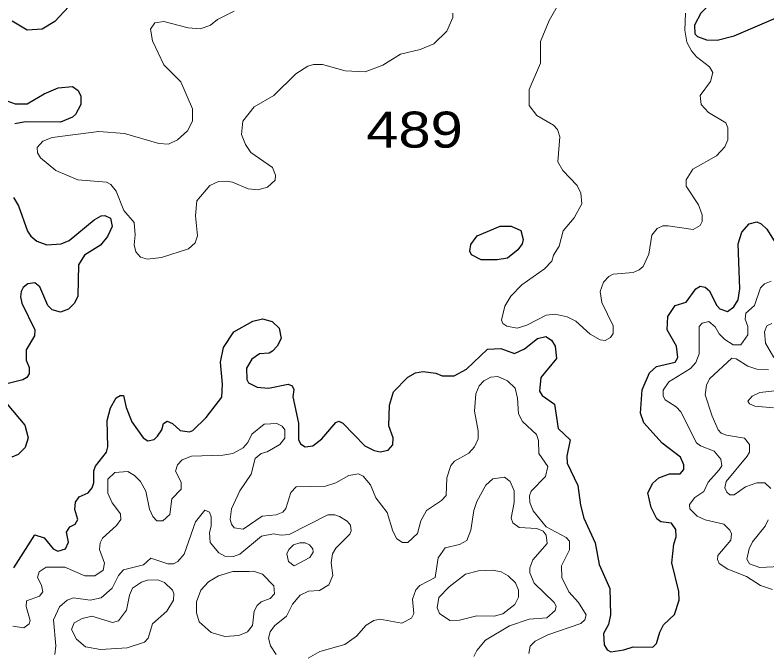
# Model space of a CAD drawing. Extents: x 577 to 602.9, y 7483.8 to 7511.6.
# Drawn here: x 592.33 to 593.996, y 7496.381 to 7497.794 of the extents above; entities that cross this region are included whole.
import ezdxf
from ezdxf.enums import TextEntityAlignment as Align

# ---------------------------------------------------------------- set-up
doc = ezdxf.new("R2010")
doc.units = 0
doc.header["$LTSCALE"] = 0.032
doc.layers.add('1', color=7, linetype='Continuous', lineweight=25)
doc.layers.add('2', color=7, linetype='Continuous', lineweight=13)
doc.layers.add('61', color=7, linetype='Continuous')

msp = doc.modelspace()

# ---------------------------------------------------------------- linework, layer by layer
at = {"layer": '1'}
for points in [[(593.9308, 7497.9059), (593.9073, 7497.8631), (593.881, 7497.8297), (593.85, 7497.7979), (593.8357, 7497.7717), (593.8365, 7497.7526), (593.8421, 7497.7462), (593.862, 7497.7391), (593.8858, 7497.7383), (593.924, 7497.7478), (594.0115, 7497.7852), (594.0234, 7497.7987), (594.0305, 7497.8162), (594.0369, 7497.8488), (594.0393, 7497.8981), (594.0528, 7497.9323), (594.0528, 7497.949), (594.0345, 7497.9737), (594.0051, 7497.9856), (593.9868, 7497.9872), (593.9661, 7497.9816), (593.955, 7497.9729), (593.9431, 7497.9522), (593.9319, 7497.9204)], [(593.3537, 7497.3043), (593.4047, 7497.3256), (593.4294, 7497.3256), (593.4509, 7497.3161), (593.4556, 7497.2962), (593.454, 7497.2866), (593.4445, 7497.2731), (593.4214, 7497.2548), (593.3984, 7497.2508), (593.3626, 7497.2508), (593.3411, 7497.262), (593.3379, 7497.2699), (593.3403, 7497.285)]]:
    msp.add_lwpolyline(points, close=True, dxfattribs=at)
for points in [[(592.4593, 7497.8242), (592.4179, 7497.7796), (592.3901, 7497.7629), (592.3567, 7497.7606), (592.3233, 7497.7804)], [(592.3138, 7497.6031), (592.3297, 7497.5968), (592.3567, 7497.5968), (592.3941, 7497.619), (592.4251, 7497.6325), (592.4569, 7497.6357), (592.4696, 7497.6262), (592.4752, 7497.6142), (592.4752, 7497.5952), (592.464, 7497.5737), (592.4569, 7497.5673), (592.4306, 7497.5562), (592.3527, 7497.557), (592.3289, 7497.553)], [(592.3265, 7497.3892), (592.3376, 7497.3709), (592.3575, 7497.3145), (592.3646, 7497.3033), (592.3782, 7497.2922), (592.4004, 7497.2842), (592.4322, 7497.2866), (592.4497, 7497.2938), (592.5054, 7497.3399), (592.5205, 7497.3487), (592.5285, 7497.3495), (592.5412, 7497.3431), (592.5452, 7497.3248), (592.5348, 7497.3025), (592.5189, 7497.2835), (592.4839, 7497.2612), (592.4704, 7497.2397), (592.4688, 7497.1705), (592.4617, 7497.1546), (592.4481, 7497.1419), (592.4306, 7497.1348), (592.4116, 7497.1403), (592.402, 7497.1499), (592.3845, 7497.1912), (592.3734, 7497.2), (592.3583, 7497.1976), (592.3479, 7497.1896), (592.3432, 7497.1809), (592.3416, 7497.1689), (592.3448, 7497.1546), (592.3734, 7497.0958), (592.3726, 7497.0823), (592.3543, 7497.0513), (592.3543, 7497.0282), (592.3607, 7497.0123), (592.3607, 7496.998), (592.3559, 7496.99), (592.3472, 7496.9845), (592.3114, 7496.9757)], [(593.5184, 7497.0727), (593.5272, 7497.0592), (593.5296, 7497.0322), (593.4954, 7496.99), (593.4922, 7496.9598), (593.4978, 7496.9503), (593.5256, 7496.9312), (593.5336, 7496.8771), (593.5598, 7496.8517), (593.5526, 7496.8159), (593.5534, 7496.8), (593.5773, 7496.7507), (593.5829, 7496.7069), (593.5908, 7496.6783), (593.6155, 7496.6235), (593.6242, 7496.575), (593.6481, 7496.5217), (593.6497, 7496.4636), (593.6449, 7496.4422), (593.6337, 7496.4223), (593.6353, 7496.3968), (593.6425, 7496.3857), (593.6504, 7496.3817), (593.6791, 7496.3857), (593.6997, 7496.3929), (593.7435, 7496.3921), (593.7514, 7496.4), (593.7586, 7496.4255), (593.7673, 7496.4414), (593.7912, 7496.4644), (593.8015, 7496.4962), (593.8007, 7496.5153), (593.7856, 7496.5789), (593.7896, 7496.6203), (593.7952, 7496.637), (593.7944, 7496.6529), (593.7848, 7496.6672), (593.761, 7496.6696), (593.7522, 7496.6767), (593.7395, 7496.7014), (593.7323, 7496.734), (593.7435, 7496.7555), (593.757, 7496.7674), (593.7801, 7496.7761), (593.8039, 7496.7761), (593.8119, 7496.7857), (593.8119, 7496.796), (593.8047, 7496.8135), (593.7642, 7496.8445), (593.7236, 7496.8898), (593.7164, 7496.9113), (593.7196, 7496.963), (593.7363, 7497.0004), (593.7514, 7497.0147), (593.7928, 7497.0242), (593.7991, 7497.0346), (593.796, 7497.0592), (593.7753, 7497.0958), (593.7769, 7497.1252), (593.7928, 7497.1499), (593.8174, 7497.157), (593.8389, 7497.1864), (593.8484, 7497.1928), (593.8596, 7497.1904), (593.8691, 7497.1825), (593.8842, 7497.1507), (593.8922, 7497.1427), (593.9089, 7497.1363), (593.9232, 7497.1467), (593.9327, 7497.1626), (593.9359, 7497.1864), (593.9327, 7497.2866), (593.9407, 7497.3121), (593.9566, 7497.3312), (593.9741, 7497.3351), (593.9836, 7497.3312), (593.9963, 7497.3192), (594.0162, 7497.2874)], [(592.3273, 7496.5678), (592.3734, 7496.6409), (592.3941, 7496.6346), (592.4139, 7496.6099), (592.4243, 7496.6052), (592.4418, 7496.6099), (592.4481, 7496.625), (592.4434, 7496.6473), (592.4513, 7496.6592), (592.4632, 7496.6648), (592.4688, 7496.6751), (592.4625, 7496.6974), (592.464, 7496.7133), (592.472, 7496.7252), (592.4919, 7496.734), (592.5006, 7496.7451), (592.5046, 7496.7563), (592.5046, 7496.7833), (592.5078, 7496.7936), (592.5324, 7496.8246), (592.5356, 7496.8366), (592.534, 7496.8946), (592.5412, 7496.9224), (592.5539, 7496.9447), (592.5626, 7496.9503), (592.5698, 7496.9503), (592.5762, 7496.9232), (592.5889, 7496.8914), (592.6135, 7496.8564), (592.6239, 7496.8493), (592.6382, 7496.8525), (592.6453, 7496.8596), (592.6549, 7496.8739), (592.6589, 7496.8882), (592.6668, 7496.893), (592.6787, 7496.8882), (592.6954, 7496.8723), (592.7161, 7496.8692), (592.7241, 7496.8723), (592.7535, 7496.901), (592.7877, 7496.9463), (592.7893, 7496.9749), (592.7853, 7497.0242), (592.7917, 7497.0568), (592.8147, 7497.091), (592.8569, 7497.1149), (592.8783, 7497.1204), (592.8998, 7497.1141), (592.9149, 7497.0998), (592.9197, 7497.0767), (592.9109, 7497.0592), (592.9006, 7497.0481), (592.8926, 7497.0441), (592.8712, 7497.0425), (592.8545, 7497.0306), (592.8425, 7497.0107), (592.8433, 7496.9853), (592.8473, 7496.9781), (592.8664, 7496.9686), (592.8911, 7496.9662), (592.9348, 7496.9749), (592.9436, 7496.9718), (592.9479, 7496.9631), (592.9455, 7496.9475), (592.9578, 7496.889), (592.9578, 7496.8525), (592.9626, 7496.8429), (592.973, 7496.8366), (592.9897, 7496.8382), (593.0095, 7496.8541), (593.0405, 7496.8906), (593.0477, 7496.893), (593.0564, 7496.889), (593.105, 7496.8382), (593.1256, 7496.8278), (593.1391, 7496.8254), (593.1566, 7496.8286), (593.167, 7496.8405), (593.1678, 7496.8564), (593.1582, 7496.8827), (593.1598, 7496.9288), (593.1686, 7496.9582), (593.2004, 7496.9908), (593.2171, 7497.0004), (593.2338, 7497.0036), (593.2624, 7496.9996), (593.2767, 7496.994), (593.303, 7496.994), (593.33, 7497.0083), (593.3769, 7497.0529), (593.4063, 7497.0544), (593.4365, 7497.0433), (593.4588, 7497.0536), (593.4874, 7497.0767), (593.5065, 7497.0807), (593.5184, 7497.0727)], [(592.3122, 7496.9312), (592.3511, 7496.8843), (592.3591, 7496.8564), (592.3519, 7496.835), (592.3368, 7496.8191), (592.3225, 7496.8135)]]:
    msp.add_lwpolyline(points, dxfattribs=at)
at = {"layer": '2'}
for points in [[(592.8155, 7497.8027), (592.7781, 7497.7844), (592.763, 7497.7717), (592.7408, 7497.7637), (592.7137, 7497.7653), (592.6597, 7497.7796), (592.6398, 7497.7765), (592.6302, 7497.7629), (592.6342, 7497.7367), (592.6597, 7497.6834), (592.697, 7497.6461), (592.7233, 7497.5856), (592.7233, 7497.5586), (592.7121, 7497.5371), (592.6899, 7497.5172), (592.67, 7497.5077), (592.6485, 7497.5093), (592.5722, 7497.5315), (592.5157, 7497.5355), (592.4116, 7497.522), (592.3909, 7497.5141), (592.379, 7497.5005), (592.3798, 7497.4886), (592.3861, 7497.4775), (592.4203, 7497.4488), (592.4688, 7497.4282), (592.5324, 7497.4234), (592.542, 7497.4178), (592.5539, 7497.4035), (592.5706, 7497.3606), (592.5937, 7497.3335), (592.596, 7497.3065), (592.5937, 7497.2842), (592.5976, 7497.2691), (592.608, 7497.2572), (592.6231, 7497.2524), (592.6541, 7497.2564), (592.7145, 7497.2755), (592.7288, 7497.289), (592.7344, 7497.3041), (592.7296, 7497.3487), (592.7328, 7497.3821), (592.7614, 7497.4155), (592.7805, 7497.425), (592.798, 7497.4258), (592.8115, 7497.4234), (592.8465, 7497.4083), (592.868, 7497.4059), (592.8895, 7497.4123), (592.9062, 7497.4274), (592.907, 7497.4385), (592.9006, 7497.456), (592.8521, 7497.4894), (592.8402, 7497.5069), (592.8314, 7497.5292), (592.8346, 7497.5586), (592.86, 7497.5904), (592.903, 7497.6158), (592.9523, 7497.6635), (592.9785, 7497.6802), (592.9912, 7497.6842), (593.0111, 7497.6842), (593.0612, 7497.6699), (593.1058, 7497.6683), (593.1447, 7497.6826), (593.1837, 7497.7073), (593.2274, 7497.7176), (593.2576, 7497.7303), (593.2871, 7497.7582), (593.2998, 7497.7884), (593.2998, 7497.7979)], [(593.5312, 7497.813), (593.5137, 7497.782), (593.4946, 7497.7351), (593.4946, 7497.6874), (593.4691, 7497.6286), (593.4691, 7497.5936), (593.4866, 7497.5713), (593.5232, 7497.5498), (593.532, 7497.5403), (593.5375, 7497.5236), (593.5328, 7497.4687), (593.5439, 7497.4488), (593.5757, 7497.4162), (593.5837, 7497.3988), (593.586, 7497.3749), (593.5693, 7497.3439), (593.5447, 7497.3153), (593.5359, 7497.2811), (593.5232, 7497.2612), (593.5192, 7497.2477), (593.5033, 7497.231), (593.4532, 7497.1952), (593.4286, 7497.1705), (593.4151, 7497.1483), (593.4079, 7497.1173), (593.4111, 7497.1101), (593.4198, 7497.1037), (593.4429, 7497.0998), (593.4644, 7497.1061), (593.5073, 7497.1284), (593.5272, 7497.1308), (593.5534, 7497.1244), (593.5725, 7497.1149), (593.6043, 7497.0862), (593.6266, 7497.0735), (593.6377, 7497.0719), (593.6497, 7497.0791), (593.6552, 7497.0878), (593.6552, 7497.1045), (593.6306, 7497.1562), (593.6266, 7497.1809), (593.6337, 7497.2015), (593.6457, 7497.2143), (593.6552, 7497.219), (593.6997, 7497.223), (593.7133, 7497.2286), (593.722, 7497.2365), (593.7347, 7497.2636), (593.7411, 7497.3057), (593.753, 7497.3208), (593.7657, 7497.3264), (593.7777, 7497.3264), (593.8325, 7497.3184), (593.8484, 7497.3272), (593.8524, 7497.3359), (593.8524, 7497.351), (593.8445, 7497.3733), (593.8174, 7497.4147), (593.8174, 7497.4282), (593.8317, 7497.452), (593.8842, 7497.4815), (593.9033, 7497.5013), (593.9097, 7497.5172), (593.9097, 7497.5435), (593.9049, 7497.5546), (593.8667, 7497.5777), (593.8508, 7497.5952), (593.8484, 7497.6158), (593.8715, 7497.6468), (593.8763, 7497.6667), (593.8691, 7497.6794), (593.8405, 7497.7009), (593.8294, 7497.7144), (593.819, 7497.7335), (593.8143, 7497.7606), (593.8158, 7497.7979)], [(594.0059, 7497.2039), (593.9908, 7497.1976), (593.982, 7497.1888), (593.9685, 7497.1499), (593.9494, 7497.1324), (593.9478, 7497.1196), (593.9542, 7497.1029), (593.9542, 7497.0847), (593.9383, 7497.0624), (593.9216, 7497.0624), (593.9033, 7497.0743), (593.8906, 7497.087), (593.8818, 7497.1022), (593.8675, 7497.1141), (593.8524, 7497.1109), (593.8461, 7497.1029), (593.8461, 7497.0425), (593.8389, 7497.0234), (593.827, 7497.0099), (593.7785, 7496.9805), (593.7665, 7496.9622), (593.7665, 7496.9487), (593.7705, 7496.9407), (593.7952, 7496.9248), (593.8055, 7496.9137), (593.8405, 7496.8453), (593.8492, 7496.8382), (593.8795, 7496.827), (593.8938, 7496.8087), (593.8962, 7496.7944), (593.8906, 7496.7849), (593.8659, 7496.7578), (593.8564, 7496.7372), (593.8365, 7496.7236), (593.8246, 7496.7085), (593.8254, 7496.699), (593.8413, 7496.6823), (593.8596, 7496.6743), (593.9009, 7496.6648), (593.9144, 7496.6513), (593.9176, 7496.6433), (593.916, 7496.629), (593.8874, 7496.5956), (593.8866, 7496.5861), (593.8906, 7496.5773), (593.9097, 7496.5646), (593.951, 7496.5487), (593.982, 7496.5288), (594.0083, 7496.5201)], [(594.0075, 7497.1101), (593.9963, 7497.1045), (593.9908, 7497.091), (593.9932, 7497.0664), (594.0115, 7497.0346)], [(593.9995, 7497.0067), (593.9741, 7497.0083), (593.9542, 7497.0155), (593.928, 7497.0314), (593.9184, 7497.033), (593.8691, 7496.9869), (593.862, 7496.9733), (593.8596, 7496.9519), (593.8747, 7496.9042), (593.8882, 7496.8739), (593.8946, 7496.8668), (593.9065, 7496.862), (593.9463, 7496.8556), (593.9574, 7496.8413), (593.9574, 7496.8246), (593.9526, 7496.8159), (593.9057, 7496.7594), (593.9033, 7496.7451), (593.9073, 7496.7356), (593.9144, 7496.73), (593.924, 7496.73), (593.9486, 7496.7475), (593.9741, 7496.7563), (593.9916, 7496.7563), (594.0051, 7496.7435)], [(593.4684, 7496.3777), (593.4715, 7496.3944), (593.4827, 7496.4056), (593.5105, 7496.4191), (593.5837, 7496.4445), (593.5924, 7496.4525), (593.5956, 7496.4636), (593.5789, 7496.4907), (593.5574, 7496.5145), (593.5415, 7496.5463), (593.5407, 7496.5726), (593.559, 7496.6076), (593.559, 7496.6274), (593.551, 7496.6354), (593.5073, 7496.6592), (593.4779, 7496.6942), (593.4707, 7496.7125), (593.4699, 7496.7276), (593.4739, 7496.738), (593.5057, 7496.7706), (593.5105, 7496.7928), (593.4906, 7496.8215), (593.4898, 7496.8501), (593.4858, 7496.8636), (593.4548, 7496.8922), (593.4453, 7496.9097), (593.4437, 7496.9439), (593.4381, 7496.9662), (593.4214, 7496.9829), (593.4, 7496.9924), (593.3841, 7496.9908), (593.369, 7496.9829), (593.3586, 7496.9717), (593.3507, 7496.9535), (593.3483, 7496.9153)], [(594.0107, 7496.9224), (593.9693, 7496.9264), (593.9574, 7496.932), (593.9542, 7496.9376), (593.9637, 7496.9487), (593.9804, 7496.9566), (594.0138, 7496.9606)], [(593.3483, 7496.9153), (593.3562, 7496.8716), (593.3562, 7496.8541), (593.3483, 7496.8366), (593.3356, 7496.8223), (593.3037, 7496.8048), (593.2958, 7496.7952), (593.2871, 7496.7674), (593.2855, 7496.7284), (593.2751, 7496.7173), (593.2417, 7496.695), (593.229, 7496.672), (593.2218, 7496.6441), (593.2004, 7496.6243), (593.1884, 7496.6243), (593.1757, 7496.6322), (593.167, 7496.6489), (593.1543, 7496.6903), (593.1296, 7496.7229), (593.1177, 7496.7523), (593.101, 7496.7714), (593.0906, 7496.7761), (593.0692, 7496.7729), (593.0405, 7496.7563), (593.0175, 7496.7491), (592.9531, 7496.7475), (592.9411, 7496.7348), (592.93, 7496.6998), (592.9229, 7496.691), (592.9085, 7496.6855), (592.8775, 7496.6823), (592.8354, 7496.6537), (592.8155, 7496.6569), (592.8091, 7496.6648), (592.8068, 7496.6751), (592.8091, 7496.699), (592.8282, 7496.7388), (592.8529, 7496.7753), (592.8616, 7496.8103), (592.8751, 7496.8215), (592.8887, 7496.8254), (592.9165, 7496.8413), (592.9276, 7496.8556), (592.9276, 7496.8739), (592.9221, 7496.8819), (592.9101, 7496.8882), (592.8815, 7496.8867), (592.8545, 7496.8644), (592.8457, 7496.8461), (592.8354, 7496.8342), (592.8123, 7496.8215), (592.7901, 7496.8175), (592.7209, 7496.8159), (592.7002, 7496.8071), (592.6899, 7496.796), (592.6851, 7496.7825), (592.6978, 7496.7578), (592.6978, 7496.7427), (592.6772, 7496.7213), (592.6724, 7496.6863), (592.6573, 7496.672), (592.6438, 7496.672), (592.635, 7496.6815), (592.6278, 7496.6982), (592.6199, 7496.738), (592.608, 7496.7594), (592.5945, 7496.7729), (592.5793, 7496.7817), (592.5507, 7496.7793), (592.5356, 7496.7642), (592.5356, 7496.7332), (592.5452, 7496.7117), (592.5634, 7496.6879), (592.5642, 7496.6751), (592.5547, 7496.6616), (592.5237, 7496.6338), (592.5181, 7496.6235), (592.5165, 7496.6083), (592.5277, 7496.5781), (592.5253, 7496.563), (592.5062, 7496.5503), (592.4847, 7496.5503), (592.4402, 7496.5694), (592.3988, 7496.5694), (592.3829, 7496.559), (592.3798, 7496.5463), (592.3885, 7496.5296), (592.3909, 7496.5145), (592.3837, 7496.505), (592.3551, 7496.4946), (592.3543, 7496.4819), (592.3631, 7496.4509), (592.3607, 7496.4437), (592.3495, 7496.435), (592.3249, 7496.4382)], [(593.3467, 7496.3714), (593.3531, 7496.3849), (593.3721, 7496.4072), (593.4254, 7496.439), (593.4691, 7496.4541), (593.5081, 7496.4573), (593.5272, 7496.4732), (593.5288, 7496.4827), (593.5248, 7496.4907), (593.4803, 7496.5336), (593.4707, 7496.5567), (593.4707, 7496.5678), (593.4771, 7496.5853), (593.5089, 7496.6219), (593.5073, 7496.6402), (593.5002, 7496.6489), (593.4866, 7496.6553), (593.4469, 7496.6576), (593.4334, 7496.668), (593.4294, 7496.6783), (593.4357, 7496.7125), (593.4357, 7496.7388), (593.427, 7496.7594), (593.4143, 7496.769), (593.3888, 7496.765), (593.3729, 7496.7515), (593.3531, 7496.7149), (593.3467, 7496.695), (593.3403, 7496.6513), (593.3308, 7496.6282), (593.3149, 7496.6195), (593.2831, 7496.6123), (593.2672, 7496.5901), (593.2608, 7496.5463), (593.2266, 7496.5288), (593.2179, 7496.5193), (593.2107, 7496.4986), (593.2139, 7496.4668), (593.2083, 7496.4565), (593.1869, 7496.4453), (593.1384, 7496.4541), (593.1248, 7496.4509), (593.1081, 7496.4406), (593.0867, 7496.4167), (593.0604, 7496.3976), (593.0056, 7496.3825), (592.9793, 7496.3674)], [(592.9085, 7496.3754), (592.8958, 7496.3952), (592.8911, 7496.4119), (592.895, 7496.4263), (592.9046, 7496.439), (592.9316, 7496.4604), (592.9443, 7496.4875), (592.9618, 7496.5074), (592.9801, 7496.5161), (593.0048, 7496.5177), (593.0254, 7496.5304), (593.0342, 7496.5511), (593.0302, 7496.5789), (593.0334, 7496.5988), (593.0405, 7496.6115), (593.0716, 7496.6425), (593.0747, 7496.6497), (593.0731, 7496.6624), (593.066, 7496.6712), (593.0485, 7496.6815), (593.0382, 7496.6855), (593.0231, 7496.6855), (592.9372, 7496.6417), (592.9197, 7496.6402), (592.9022, 7496.6433), (592.8759, 7496.6378), (592.8282, 7496.598), (592.8139, 7496.5932), (592.7948, 7496.594), (592.7813, 7496.6012), (592.7622, 7496.6243), (592.7606, 7496.6465), (592.7646, 7496.66), (592.7646, 7496.6807), (592.7606, 7496.691), (592.7503, 7496.6958), (592.7296, 7496.6696), (592.7042, 7496.598), (592.6907, 7496.5821), (592.6811, 7496.5765)], [(593.9987, 7496.6743), (593.9924, 7496.66), (593.9645, 7496.6258), (593.9566, 7496.6099), (593.9518, 7496.5869), (593.9574, 7496.5765), (593.9804, 7496.5686), (594.0544, 7496.5726)], [(592.6811, 7496.5765), (592.6684, 7496.5765), (592.631, 7496.5893), (592.6143, 7496.5742), (592.5698, 7496.5638), (592.5587, 7496.5511), (592.5452, 7496.5225), (592.5205, 7496.501), (592.4959, 7496.4962), (592.4593, 7496.501), (592.445, 7496.4962), (592.4283, 7496.4811), (592.4147, 7496.4525), (592.4203, 7496.3952), (592.4179, 7496.3754)]]:
    msp.add_lwpolyline(points, dxfattribs=at)
for points in [[(592.9483, 7496.5726), (592.9833, 7496.5909), (592.9904, 7496.6028), (592.9897, 7496.6099), (592.9825, 7496.6187), (592.973, 7496.6235), (592.961, 7496.6235), (592.9467, 7496.6187), (592.9364, 7496.6083), (592.9324, 7496.5988), (592.9356, 7496.5821)], [(592.8489, 7496.5598), (592.8585, 7496.5606), (592.8783, 7496.5535), (592.903, 7496.528), (592.9046, 7496.5105), (592.895, 7496.5002), (592.8751, 7496.4923), (592.8664, 7496.4843), (592.86, 7496.4716), (592.8561, 7496.4398), (592.8449, 7496.4263), (592.8258, 7496.4175), (592.7948, 7496.4159), (592.7646, 7496.4247), (592.7376, 7496.4485), (592.732, 7496.4684), (592.732, 7496.4923), (592.7416, 7496.5185), (592.7583, 7496.5368), (592.7805, 7496.5503), (592.8123, 7496.5598)], [(593.2918, 7496.5256), (593.3284, 7496.5535), (593.357, 7496.5614), (593.388, 7496.563), (593.4071, 7496.559), (593.423, 7496.5503), (593.4389, 7496.5344), (593.4453, 7496.5185), (593.4453, 7496.5026), (593.4373, 7496.4867), (593.4111, 7496.466), (593.392, 7496.4604), (593.3531, 7496.4612), (593.3149, 7496.4517), (593.2934, 7496.4509), (593.2704, 7496.4668), (593.2656, 7496.4795), (593.2688, 7496.5018)], [(592.6811, 7496.4962), (592.666, 7496.4716), (592.6342, 7496.4437), (592.6247, 7496.4119), (592.6167, 7496.4032), (592.5785, 7496.3905), (592.5189, 7496.3865), (592.4855, 7496.3929), (592.4656, 7496.4096), (592.4545, 7496.431), (592.4609, 7496.4461), (592.4784, 7496.4557), (592.4998, 7496.4604), (592.5459, 7496.4469), (592.5587, 7496.4501), (592.577, 7496.474), (592.5833, 7496.5074), (592.5897, 7496.5225), (592.6096, 7496.536), (592.6231, 7496.5408), (592.6461, 7496.5416), (592.6612, 7496.5352), (592.6787, 7496.5185), (592.6819, 7496.5113)]]:
    msp.add_lwpolyline(points, close=True, dxfattribs=at)

# ---------------------------------------------------------------- texts
at = {"layer": '61', "width": 1.2}
msp.add_text('489', height=0.08, dxfattribs=at).set_placement((593.2151, 7497.4998), align=Align.CENTER)

doc.saveas('drawing.dxf')
